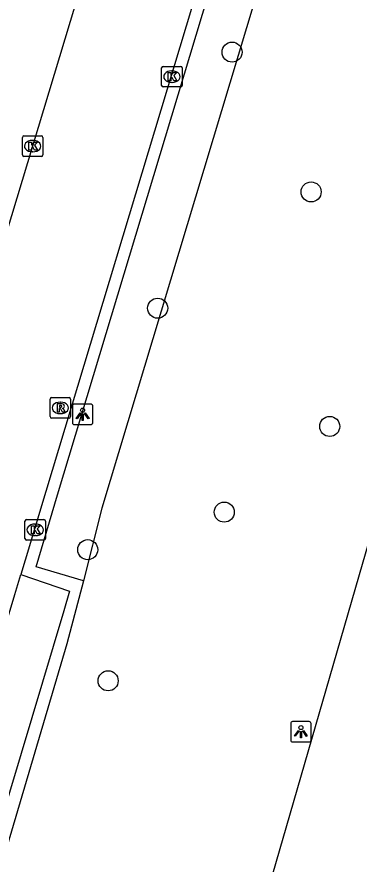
# Model space of a CAD drawing. Extents: x 161084 to 161928, y 385355 to 386522.
# Drawn here: x 161809.09 to 161825.78, y 385493.71 to 385534.98 of the extents above; entities that cross this region are included whole.
import ezdxf

# ---------------------------------------------------------------- set-up
doc = ezdxf.new("R2010")
doc.units = 0
for name, color, linetype in [('IMGEO_Berm_groen', 7, 'Continuous'), ('IMGEO_Boom', 7, 'Continuous'), ('IMGEO_Haag', 7, 'Continuous'), ('IMGEO_Kolk', 7, 'Continuous'), ('IMGEO_Lichtpunt', 7, 'Continuous'), ('IMGEO_Parkeervlak_halfverhard', 7, 'Continuous'), ('IMGEO_Rijbaan_lokaal_open', 7, 'Continuous'), ('IMGEO_Rijbaan_regionaal_gesloten', 7, 'Continuous'), ('IMGEO_Rioolput', 7, 'Continuous')]:
    doc.layers.add(name, color=color, linetype=linetype)

msp = doc.modelspace()

# ---------------------------------------------------------------- linework, layer by layer
at = {"layer": 'IMGEO_Berm_groen'}
msp.add_lwpolyline([(161852.899, 385629.296), (161851.849, 385628.792), (161848.199, 385627.039), (161813.227, 385511.04), (161812.346, 385507.5)], dxfattribs=at)
at = {"layer": 'IMGEO_Boom'}
for centre in [(161819.583, 385533.26), (161823.438, 385526.45), (161815.957, 385520.785), (161824.346, 385515.027), (161819.204, 385510.85), (161812.546, 385509.022), (161813.542, 385502.634)]:
    msp.add_circle(centre, 0.489, dxfattribs=at)
at = {"layer": 'IMGEO_Haag'}
for points in [[(161812.346, 385507.5), (161810.035, 385508.189), (161811.076, 385511.69), (161852.218, 385647.959), (161852.678, 385647.929)], [(161812.346, 385507.5), (161811.521, 385504.432), (161798.811, 385461.495)]]:
    msp.add_lwpolyline(points, dxfattribs=at)
at = {"layer": 'IMGEO_Kolk'}
for p, q in [((161816.15, 385531.641), (161816.15, 385532.493)), ((161816.225, 385532.567), (161817.077, 385532.567)), ((161816.638, 385532.347), (161816.663, 385532.347)), ((161817.151, 385532.493), (161817.151, 385531.641)), ((161817.077, 385531.567), (161816.225, 385531.567)), ((161816.661, 385531.787), (161816.636, 385531.787)), ((161809.358, 385528.257), (161809.358, 385529.109)), ((161809.433, 385529.183), (161810.285, 385529.183)), ((161809.846, 385528.963), (161809.871, 385528.963)), ((161810.359, 385529.109), (161810.359, 385528.257)), ((161810.285, 385528.183), (161809.433, 385528.183)), ((161809.869, 385528.403), (161809.844, 385528.403)), ((161809.484, 385509.563), (161809.484, 385510.415)), ((161809.559, 385510.489), (161810.411, 385510.489)), ((161810.485, 385510.415), (161810.485, 385509.563)), ((161809.972, 385510.269), (161809.997, 385510.269)), ((161809.995, 385509.709), (161809.97, 385509.709)), ((161810.411, 385509.489), (161809.559, 385509.489))]:
    msp.add_line(p, q, dxfattribs=at)
for points in [[(161816.15, 385531.641), (161816.15, 385532.493)], [(161816.225, 385532.567), (161817.077, 385532.567)], [(161816.471, 385532.267), (161816.594, 385532.267), (161816.594, 385532.116), (161816.724, 385532.267), (161816.888, 385532.267), (161816.742, 385532.116), (161816.895, 385531.867), (161816.743, 385531.867), (161816.658, 385532.031), (161816.594, 385531.964), (161816.594, 385531.867), (161816.471, 385531.867), (161816.471, 385532.267)], [(161817.151, 385532.493), (161817.151, 385531.641)], [(161817.077, 385531.567), (161816.225, 385531.567)], [(161809.358, 385528.257), (161809.358, 385529.109)], [(161809.433, 385529.183), (161810.285, 385529.183)], [(161810.359, 385529.109), (161810.359, 385528.257)], [(161809.679, 385528.883), (161809.802, 385528.883), (161809.802, 385528.732), (161809.932, 385528.883), (161810.096, 385528.883), (161809.95, 385528.732), (161810.103, 385528.483), (161809.951, 385528.483), (161809.866, 385528.647), (161809.802, 385528.58), (161809.802, 385528.483), (161809.679, 385528.483), (161809.679, 385528.883)], [(161810.285, 385528.183), (161809.433, 385528.183)], [(161809.484, 385509.563), (161809.484, 385510.415)], [(161809.559, 385510.489), (161810.411, 385510.489)], [(161810.485, 385510.415), (161810.485, 385509.563)], [(161809.805, 385510.189), (161809.928, 385510.189), (161809.928, 385510.038), (161810.058, 385510.189), (161810.222, 385510.189), (161810.076, 385510.038), (161810.229, 385509.789), (161810.077, 385509.789), (161809.992, 385509.953), (161809.928, 385509.886), (161809.928, 385509.789), (161809.805, 385509.789), (161809.805, 385510.189)], [(161810.411, 385509.489), (161809.559, 385509.489)]]:
    msp.add_lwpolyline(points, dxfattribs=at)
for centre, start, end in [((161816.227, 385532.491), 91.552, 178.448), ((161816.227, 385532.491), 91.552, 178.448), ((161817.075, 385532.491), 1.552, 88.448), ((161817.075, 385532.491), 1.552, 88.448), ((161816.227, 385531.643), 181.552, 268.448), ((161816.227, 385531.643), 181.552, 268.448), ((161817.075, 385531.643), 271.552, 358.448), ((161817.075, 385531.643), 271.552, 358.448), ((161809.435, 385529.107), 91.552, 178.448), ((161809.435, 385529.107), 91.552, 178.448), ((161810.283, 385529.107), 1.552, 88.448), ((161810.283, 385529.107), 1.552, 88.448), ((161809.435, 385528.259), 181.552, 268.448), ((161809.435, 385528.259), 181.552, 268.448), ((161810.283, 385528.259), 271.552, 358.448), ((161810.283, 385528.259), 271.552, 358.448), ((161809.561, 385510.413), 91.552, 178.448), ((161809.561, 385510.413), 91.552, 178.448), ((161810.409, 385510.413), 1.552, 88.448), ((161810.409, 385510.413), 1.552, 88.448), ((161809.561, 385509.565), 181.552, 268.448), ((161809.561, 385509.565), 181.552, 268.448), ((161810.409, 385509.565), 271.552, 358.448), ((161810.409, 385509.565), 271.552, 358.448)]:
    msp.add_arc(centre, 0.0765, start, end, dxfattribs=at)
for centre, major_axis, ratio, start_param, end_param in [((161816.637, 385532.067), (-0.387, 0.002), 0.722429, 4.712389, 7.853982), ((161816.662, 385532.067), (-0.39, 0.002), 0.717154, 1.570796, 4.712389), ((161809.845, 385528.683), (-0.387, 0.002), 0.722429, 4.712389, 7.853982), ((161809.87, 385528.683), (-0.39, 0.002), 0.717154, 1.570796, 4.712389), ((161809.971, 385509.989), (-0.387, 0.002), 0.722429, 4.712389, 7.853982), ((161809.996, 385509.989), (-0.39, 0.002), 0.717154, 1.570796, 4.712389)]:
    msp.add_ellipse(centre, major_axis=major_axis, ratio=ratio, start_param=start_param, end_param=end_param, dxfattribs=at)
at = {"layer": 'IMGEO_Lichtpunt'}
for p, q in [((161811.798, 385516.019), (161811.798, 385515.212)), ((161811.798, 385516.019), (161811.798, 385515.212)), ((161812.7, 385516.114), (161811.892, 385516.114)), ((161812.7, 385516.114), (161811.892, 385516.114)), ((161812.794, 385515.212), (161812.794, 385516.019)), ((161812.794, 385515.212), (161812.794, 385516.019)), ((161811.892, 385515.118), (161812.7, 385515.118)), ((161811.892, 385515.118), (161812.7, 385515.118)), ((161822.443, 385500.556), (161822.443, 385499.749)), ((161822.443, 385500.556), (161822.443, 385499.749)), ((161823.345, 385500.651), (161822.537, 385500.651)), ((161823.345, 385500.651), (161822.537, 385500.651)), ((161823.439, 385499.749), (161823.439, 385500.556)), ((161823.439, 385499.749), (161823.439, 385500.556)), ((161822.537, 385499.655), (161823.345, 385499.655)), ((161822.537, 385499.655), (161823.345, 385499.655))]:
    msp.add_line(p, q, dxfattribs=at)
for points in [[(161812.172, 385515.683), (161812.211, 385515.655), (161812.023, 385515.393), (161811.985, 385515.42), (161812.172, 385515.683)], [(161812.274, 385515.635), (161812.321, 385515.635), (161812.321, 385515.313), (161812.274, 385515.313), (161812.274, 385515.635)], [(161812.384, 385515.655), (161812.422, 385515.682), (161812.609, 385515.42), (161812.57, 385515.392), (161812.384, 385515.655)], [(161822.817, 385500.22), (161822.856, 385500.192), (161822.668, 385499.93), (161822.63, 385499.957), (161822.817, 385500.22)], [(161822.919, 385500.172), (161822.966, 385500.172), (161822.966, 385499.85), (161822.919, 385499.85), (161822.919, 385500.172)], [(161823.029, 385500.192), (161823.067, 385500.219), (161823.254, 385499.957), (161823.215, 385499.929), (161823.029, 385500.192)]]:
    msp.add_lwpolyline(points, dxfattribs=at)
for centre in [(161812.297, 385515.817), (161822.942, 385500.354)]:
    msp.add_circle(centre, 0.0994, dxfattribs=at)
for centre, start, end in [((161811.892, 385516.019), 90, 180), ((161811.892, 385516.019), 90, 180), ((161812.7, 385516.019), 0, 90), ((161812.7, 385516.019), 0, 90), ((161811.892, 385515.212), 180, 270), ((161811.892, 385515.212), 180, 270), ((161812.7, 385515.212), 270, 0), ((161812.7, 385515.212), 270, 360), ((161822.537, 385500.556), 90, 180), ((161822.537, 385500.556), 90, 180), ((161823.345, 385500.556), 0, 90), ((161823.345, 385500.556), 0, 90), ((161822.537, 385499.749), 180, 270), ((161822.537, 385499.749), 180, 270), ((161823.345, 385499.749), 270, 0), ((161823.345, 385499.749), 270, 360)]:
    msp.add_arc(centre, 0.0946, start, end, dxfattribs=at)
at = {"layer": 'IMGEO_Parkeervlak_halfverhard'}
msp.add_lwpolyline([(161809.278, 385507.807), (161811.662, 385507.009), (161811.373, 385506.043), (161797.7, 385460.383), (161796.639, 385454.675), (161796.524, 385453.656), (161794.038, 385453.594)], dxfattribs=at)
at = {"layer": 'IMGEO_Rijbaan_lokaal_open'}
for points in [[(161851.598, 385647.999), (161851.567, 385647.886), (161810.502, 385511.864), (161809.488, 385508.506), (161809.278, 385507.807)], [(161808.494, 385524.175), (161808.581, 385524.436), (161815.651, 385547.851)], [(161794.175, 385455.066), (161794.324, 385456.287), (161796.052, 385463.546), (161806.92, 385500), (161808.984, 385506.835), (161809.278, 385507.807)]]:
    msp.add_lwpolyline(points, dxfattribs=at)
at = {"layer": 'IMGEO_Rijbaan_regionaal_gesloten'}
msp.add_lwpolyline([(161807.334, 385444.205), (161816.46, 385475.565), (161825.937, 385508.321), (161833.827, 385535.456), (161836.734, 385545.396), (161839.108, 385553.571), (161841.679, 385562.444), (161842.803, 385566.78)], dxfattribs=at)
at = {"layer": 'IMGEO_Rioolput'}
for p, q in [((161810.711, 385515.504), (161810.711, 385516.356)), ((161810.786, 385516.43), (161811.638, 385516.43)), ((161811.199, 385516.21), (161811.224, 385516.21)), ((161811.712, 385516.356), (161811.712, 385515.504)), ((161811.638, 385515.43), (161810.786, 385515.43)), ((161811.222, 385515.65), (161811.197, 385515.65))]:
    msp.add_line(p, q, dxfattribs=at)
for points in [[(161810.711, 385515.504), (161810.711, 385516.356)], [(161810.786, 385516.43), (161811.638, 385516.43)], [(161811.712, 385516.356), (161811.712, 385515.504)], [(161811.3, 385516.128), (161811.048, 385516.13), (161811.048, 385515.73)], [(161811.048, 385515.73), (161811.172, 385515.73), (161811.172, 385515.892), (161811.183, 385515.892)], [(161811.226, 385516.049), (161811.172, 385516.049), (161811.172, 385515.968)], [(161811.172, 385515.968), (161811.224, 385515.968)], [(161811.23, 385515.863), (161811.301, 385515.73), (161811.441, 385515.73), (161811.376, 385515.856)], [(161811.638, 385515.43), (161810.786, 385515.43)]]:
    msp.add_lwpolyline(points, dxfattribs=at)
for centre, radius, start, end in [((161810.788, 385516.354), 0.0765, 91.552, 178.448), ((161810.788, 385516.354), 0.0765, 91.552, 178.448), ((161811.636, 385516.354), 0.0765, 1.552, 88.448), ((161811.636, 385516.354), 0.0765, 1.552, 88.448), ((161811.182, 385515.839), 0.0533, 26.0293, 88.6989), ((161811.208, 385516.157), 0.19, 274.7715, 282.9687), ((161811.232, 385515.953), 0.0964, 77.0061, 93.1865), ((161811.246, 385516.01), 0.0378, 276.6634, 79.6772), ((161811.299, 385516.018), 0.109, 350.3612, 89.416), ((161811.297, 385516.018), 0.112, 277.5842, 350.9817), ((161811.281, 385515.803), 0.108, 29.5134, 73.7905), ((161810.788, 385515.506), 0.0765, 181.552, 268.448), ((161810.788, 385515.506), 0.0765, 181.552, 268.448), ((161811.636, 385515.506), 0.0765, 271.552, 358.448), ((161811.636, 385515.506), 0.0765, 271.552, 358.448)]:
    msp.add_arc(centre, radius, start, end, dxfattribs=at)
for centre, major_axis, ratio, start_param, end_param in [((161811.198, 385515.93), (-0.387, 0.002), 0.722429, 4.712389, 7.853982), ((161811.223, 385515.93), (-0.39, 0.002), 0.717154, 1.570796, 4.712389)]:
    msp.add_ellipse(centre, major_axis=major_axis, ratio=ratio, start_param=start_param, end_param=end_param, dxfattribs=at)

doc.saveas('drawing.dxf')
